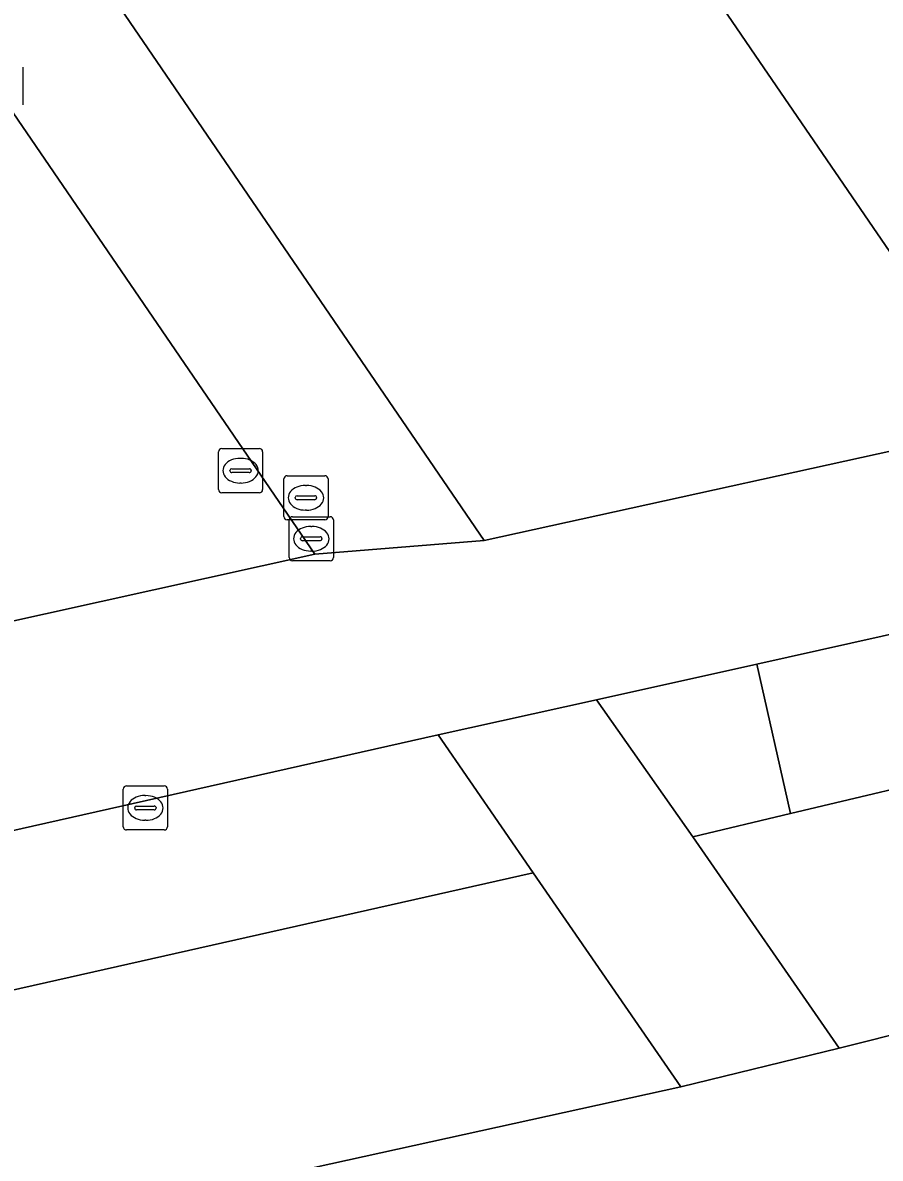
# Model space of a CAD drawing. Extents: x 155275 to 156265, y 382654 to 383635.
# Drawn here: x 155864.75 to 155884.18, y 383201.09 to 383226.83 of the extents above; entities that cross this region are included whole.
import ezdxf

# ---------------------------------------------------------------- set-up
doc = ezdxf.new("R2010")
doc.units = 0
for name, color, linetype in [('IMGEO_Berm_groen', 7, 'Continuous'), ('IMGEO_Erf', 7, 'Continuous'), ('IMGEO_Fietspad_gesloten', 7, 'Continuous'), ('IMGEO_Hek', 7, 'Continuous'), ('IMGEO_Kolk', 7, 'Continuous'), ('IMGEO_Muur', 7, 'Continuous'), ('IMGEO_Pand', 7, 'Continuous'), ('IMGEO_Rijbaan_lokaal_gesloten', 7, 'Continuous'), ('IMGEO_Rijbaan_lokaal_open', 7, 'Continuous'), ('IMGEO_Rioolput', 7, 'Continuous'), ('IMGEO_Voetpad_open', 7, 'Continuous')]:
    doc.layers.add(name, color=color, linetype=linetype)

msp = doc.modelspace()

# ---------------------------------------------------------------- linework, layer by layer
at = {"layer": 'IMGEO_Berm_groen'}
msp.add_lwpolyline([(155892.92, 383211.705), (155889.933, 383210.829), (155886.355, 383209.9), (155882.149, 383208.903), (155879.931, 383208.38), (155883.25, 383203.59), (155886.832, 383204.488), (155890.991, 383205.663)], dxfattribs=at)
msp.add_lwpolyline([(155876.316, 383207.56), (155848.515, 383201.302), (155851.768, 383196.574), (155879.663, 383202.712)], close=True, dxfattribs=at)
at = {"layer": 'IMGEO_Erf'}
msp.add_lwpolyline([(155815.878, 383301.895), (155875.206, 383215.094), (155887.087, 383217.706), (155884.399, 383221.636), (155881.349, 383226.094), (155878.299, 383230.554), (155875.249, 383235.013), (155872.199, 383239.472), (155869.149, 383243.931), (155866.099, 383248.39), (155863.049, 383252.849), (155859.999, 383257.308), (155856.949, 383261.767), (155853.899, 383266.226), (155850.849, 383270.685), (155847.799, 383275.144), (155846.273, 383277.374), (155843.223, 383281.833), (155840.173, 383286.292)], dxfattribs=at)
at = {"layer": 'IMGEO_Fietspad_gesloten'}
msp.add_lwpolyline([(155890.991, 383205.663), (155886.832, 383204.488), (155883.25, 383203.59), (155879.663, 383202.712), (155851.768, 383196.574), (155848.276, 383195.813), (155824.371, 383190.683), (155810.141, 383187.373), (155807.023, 383186.593), (155784.144, 383180.465), (155758.942, 383174.226)], dxfattribs=at)
at = {"layer": 'IMGEO_Hek'}
msp.add_lwpolyline([(155875.206, 383215.094), (155815.878, 383301.895), (155821.855, 383313.072)], dxfattribs=at)
at = {"layer": 'IMGEO_Kolk'}
for p, q in [((155864.746, 383225.82), (155864.746, 383224.968)), ((155870.786, 383214.705), (155870.786, 383215.557)), ((155870.861, 383215.631), (155871.713, 383215.631)), ((155871.787, 383215.557), (155871.787, 383214.705)), ((155871.274, 383215.411), (155871.299, 383215.411)), ((155871.045, 383215.125), (155871.045, 383215.137)), ((155871.483, 383215.088), (155871.085, 383215.088)), ((155871.088, 383215.174), (155871.486, 383215.174)), ((155871.529, 383215.137), (155871.529, 383215.125)), ((155871.297, 383214.851), (155871.272, 383214.851)), ((155871.713, 383214.631), (155870.861, 383214.631)), ((155867.026, 383208.606), (155867.026, 383209.458)), ((155867.101, 383209.532), (155867.953, 383209.532)), ((155867.514, 383209.312), (155867.539, 383209.312)), ((155868.027, 383209.458), (155868.027, 383208.606)), ((155867.285, 383209.026), (155867.285, 383209.038)), ((155867.328, 383209.075), (155867.726, 383209.075)), ((155867.769, 383209.038), (155867.769, 383209.026)), ((155867.723, 383208.989), (155867.325, 383208.989)), ((155867.953, 383208.532), (155867.101, 383208.532)), ((155867.537, 383208.752), (155867.512, 383208.752))]:
    msp.add_line(p, q, dxfattribs=at)
for points in [[(155864.746, 383225.82), (155864.746, 383224.968)], [(155870.786, 383214.705), (155870.786, 383215.557)], [(155870.861, 383215.631), (155871.713, 383215.631)], [(155871.787, 383215.557), (155871.787, 383214.705)], [(155871.713, 383214.631), (155870.861, 383214.631)], [(155867.026, 383208.606), (155867.026, 383209.458)], [(155867.101, 383209.532), (155867.953, 383209.532)], [(155868.027, 383209.458), (155868.027, 383208.606)], [(155867.953, 383208.532), (155867.101, 383208.532)]]:
    msp.add_lwpolyline(points, dxfattribs=at)
for centre, radius, start, end in [((155870.863, 383215.555), 0.0765, 91.552, 178.448), ((155870.863, 383215.555), 0.0765, 91.552, 178.448), ((155871.711, 383215.555), 0.0765, 1.552, 88.448), ((155871.711, 383215.555), 0.0765, 1.552, 88.448), ((155871.085, 383215.134), 0.0403, 85.8775, 175.7526), ((155871.082, 383215.124), 0.0366, 178.938, 274.7102), ((155871.486, 383215.131), 0.043, 264.8664, 352.4533), ((155871.49, 383215.136), 0.0386, 1.7309, 96.639), ((155870.863, 383214.707), 0.0765, 181.552, 268.448), ((155870.863, 383214.707), 0.0765, 181.552, 268.448), ((155871.711, 383214.707), 0.0765, 271.552, 358.448), ((155871.711, 383214.707), 0.0765, 271.552, 358.448), ((155867.103, 383209.456), 0.0765, 91.552, 178.448), ((155867.103, 383209.456), 0.0765, 91.552, 178.448), ((155867.951, 383209.456), 0.0765, 1.552, 88.448), ((155867.951, 383209.456), 0.0765, 1.552, 88.448), ((155867.325, 383209.035), 0.0403, 85.8775, 175.7526), ((155867.73, 383209.037), 0.0386, 1.7309, 96.639), ((155867.322, 383209.025), 0.0366, 178.938, 274.7102), ((155867.726, 383209.032), 0.043, 264.8664, 352.4533), ((155867.103, 383208.608), 0.0765, 181.552, 268.448), ((155867.103, 383208.608), 0.0765, 181.552, 268.448), ((155867.951, 383208.608), 0.0765, 271.552, 358.448), ((155867.951, 383208.608), 0.0765, 271.552, 358.448)]:
    msp.add_arc(centre, radius, start, end, dxfattribs=at)
for centre, major_axis, ratio, start_param, end_param in [((155871.273, 383215.131), (-0.387, 0.002), 0.722429, 4.712389, 7.853982), ((155871.298, 383215.131), (-0.39, 0.002), 0.717154, 1.570796, 4.712389), ((155867.513, 383209.032), (-0.387, 0.002), 0.722429, 4.712389, 7.853982), ((155867.538, 383209.032), (-0.39, 0.002), 0.717154, 1.570796, 4.712389)]:
    msp.add_ellipse(centre, major_axis=major_axis, ratio=ratio, start_param=start_param, end_param=end_param, dxfattribs=at)
at = {"layer": 'IMGEO_Muur'}
msp.add_lwpolyline([(155875.206, 383215.094), (155887.087, 383217.706)], dxfattribs=at)
at = {"layer": 'IMGEO_Pand'}
msp.add_lwpolyline([(155866.099, 383248.39), (155869.149, 383243.931), (155872.199, 383239.472), (155875.249, 383235.013), (155878.299, 383230.554), (155881.349, 383226.094), (155884.399, 383221.636), (155887.087, 383217.706), (155900.256, 383222.707), (155900.567, 383222.825), (155899.839, 383223.892), (155895.739, 383229.901), (155895.666, 383230.008), (155895.56, 383230.164), (155895.333, 383230.496), (155892.694, 383234.364), (155890.746, 383237.218), (155893.207, 383238.908), (155892.061, 383240.584), (155889.01, 383245.043), (155885.96, 383249.503)], dxfattribs=at)
at = {"layer": 'IMGEO_Rijbaan_lokaal_gesloten'}
msp.add_lwpolyline([(155886.358, 383213.398), (155881.387, 383212.292), (155882.149, 383208.903), (155886.355, 383209.9), (155889.933, 383210.829), (155892.92, 383211.705)], dxfattribs=at)
at = {"layer": 'IMGEO_Rijbaan_lokaal_open'}
msp.add_lwpolyline([(155827.482, 383232.012), (155843.488, 383208.615), (155849.412, 383209.926), (155856.764, 383211.552), (155871.364, 383214.781), (155849.638, 383246.563), (155829.44, 383276.11)], dxfattribs=at)
for points in [[(155879.931, 383208.38), (155882.149, 383208.903), (155881.387, 383212.292), (155877.747, 383211.48)], [(155848.515, 383201.302), (155876.316, 383207.56), (155874.164, 383210.687), (155864.125, 383208.431), (155846.877, 383204.556), (155846.351, 383204.438)]]:
    msp.add_lwpolyline(points, close=True, dxfattribs=at)
at = {"layer": 'IMGEO_Rioolput'}
for p, q in [((155869.183, 383216.248), (155869.183, 383217.1)), ((155869.258, 383217.174), (155870.11, 383217.174)), ((155870.184, 383217.1), (155870.184, 383216.248)), ((155869.671, 383216.954), (155869.696, 383216.954)), ((155869.442, 383216.668), (155869.442, 383216.68)), ((155869.88, 383216.631), (155869.482, 383216.631)), ((155869.485, 383216.717), (155869.883, 383216.717)), ((155869.926, 383216.68), (155869.926, 383216.668)), ((155870.74, 383216.56), (155871.592, 383216.56)), ((155869.694, 383216.394), (155869.669, 383216.394)), ((155870.665, 383215.634), (155870.665, 383216.486)), ((155871.153, 383216.34), (155871.178, 383216.34)), ((155871.666, 383216.486), (155871.666, 383215.634)), ((155870.11, 383216.174), (155869.258, 383216.174)), ((155870.924, 383216.054), (155870.924, 383216.066)), ((155871.362, 383216.017), (155870.964, 383216.017)), ((155870.967, 383216.103), (155871.365, 383216.103)), ((155871.408, 383216.066), (155871.408, 383216.054)), ((155871.176, 383215.78), (155871.151, 383215.78)), ((155871.592, 383215.56), (155870.74, 383215.56))]:
    msp.add_line(p, q, dxfattribs=at)
for points in [[(155869.183, 383216.248), (155869.183, 383217.1)], [(155869.258, 383217.174), (155870.11, 383217.174)], [(155870.184, 383217.1), (155870.184, 383216.248)], [(155870.74, 383216.56), (155871.592, 383216.56)], [(155870.665, 383215.634), (155870.665, 383216.486)], [(155871.666, 383216.486), (155871.666, 383215.634)], [(155870.11, 383216.174), (155869.258, 383216.174)], [(155871.592, 383215.56), (155870.74, 383215.56)]]:
    msp.add_lwpolyline(points, dxfattribs=at)
for centre, radius, start, end in [((155869.26, 383217.098), 0.0765, 91.552, 178.448), ((155869.26, 383217.098), 0.0765, 91.552, 178.448), ((155870.108, 383217.098), 0.0765, 1.552, 88.448), ((155870.108, 383217.098), 0.0765, 1.552, 88.448), ((155869.482, 383216.677), 0.0403, 85.8775, 175.7526), ((155869.479, 383216.667), 0.0366, 178.938, 274.7102), ((155869.883, 383216.674), 0.043, 264.8664, 352.4533), ((155869.887, 383216.679), 0.0386, 1.7309, 96.639), ((155870.742, 383216.484), 0.0765, 91.552, 178.448), ((155870.742, 383216.484), 0.0765, 91.552, 178.448), ((155871.59, 383216.484), 0.0765, 1.552, 88.448), ((155871.59, 383216.484), 0.0765, 1.552, 88.448), ((155869.26, 383216.25), 0.0765, 181.552, 268.448), ((155869.26, 383216.25), 0.0765, 181.552, 268.448), ((155870.108, 383216.25), 0.0765, 271.552, 358.448), ((155870.108, 383216.25), 0.0765, 271.552, 358.448), ((155870.964, 383216.063), 0.0403, 85.8775, 175.7526), ((155870.961, 383216.053), 0.0366, 178.938, 274.7102), ((155871.365, 383216.06), 0.043, 264.8664, 352.4533), ((155871.369, 383216.065), 0.0386, 1.7309, 96.639), ((155870.742, 383215.636), 0.0765, 181.552, 268.448), ((155870.742, 383215.636), 0.0765, 181.552, 268.448), ((155871.59, 383215.636), 0.0765, 271.552, 358.448), ((155871.59, 383215.636), 0.0765, 271.552, 358.448)]:
    msp.add_arc(centre, radius, start, end, dxfattribs=at)
for centre, major_axis, ratio, start_param, end_param in [((155869.67, 383216.674), (-0.387, 0.002), 0.722429, 4.712389, 7.853982), ((155869.695, 383216.674), (-0.39, 0.002), 0.717154, 1.570796, 4.712389), ((155871.152, 383216.06), (-0.387, 0.002), 0.722429, 4.712389, 7.853982), ((155871.177, 383216.06), (-0.39, 0.002), 0.717154, 1.570796, 4.712389)]:
    msp.add_ellipse(centre, major_axis=major_axis, ratio=ratio, start_param=start_param, end_param=end_param, dxfattribs=at)
at = {"layer": 'IMGEO_Voetpad_open'}
for points in [[(155815.878, 383301.895), (155821.855, 383313.072), (155819.677, 383316.264), (155811.913, 383301.75), (155829.44, 383276.11), (155849.638, 383246.563), (155871.364, 383214.781), (155875.206, 383215.094)], [(155879.931, 383208.38), (155877.747, 383211.48), (155874.164, 383210.687), (155876.316, 383207.56), (155879.663, 383202.712), (155883.25, 383203.59)]]:
    msp.add_lwpolyline(points, close=True, dxfattribs=at)
for points in [[(155904.954, 383223.16), (155904.225, 383222.788), (155901.387, 383221.339), (155900.567, 383222.825), (155900.256, 383222.707), (155887.087, 383217.706), (155875.206, 383215.094), (155871.364, 383214.781), (155856.764, 383211.552), (155860.431, 383209.177)], [(155862.14, 383208.529), (155863.087, 383208.417), (155864.125, 383208.431), (155874.164, 383210.687), (155877.747, 383211.48), (155881.387, 383212.292), (155886.358, 383213.398)]]:
    msp.add_lwpolyline(points, dxfattribs=at)

doc.saveas('drawing.dxf')
